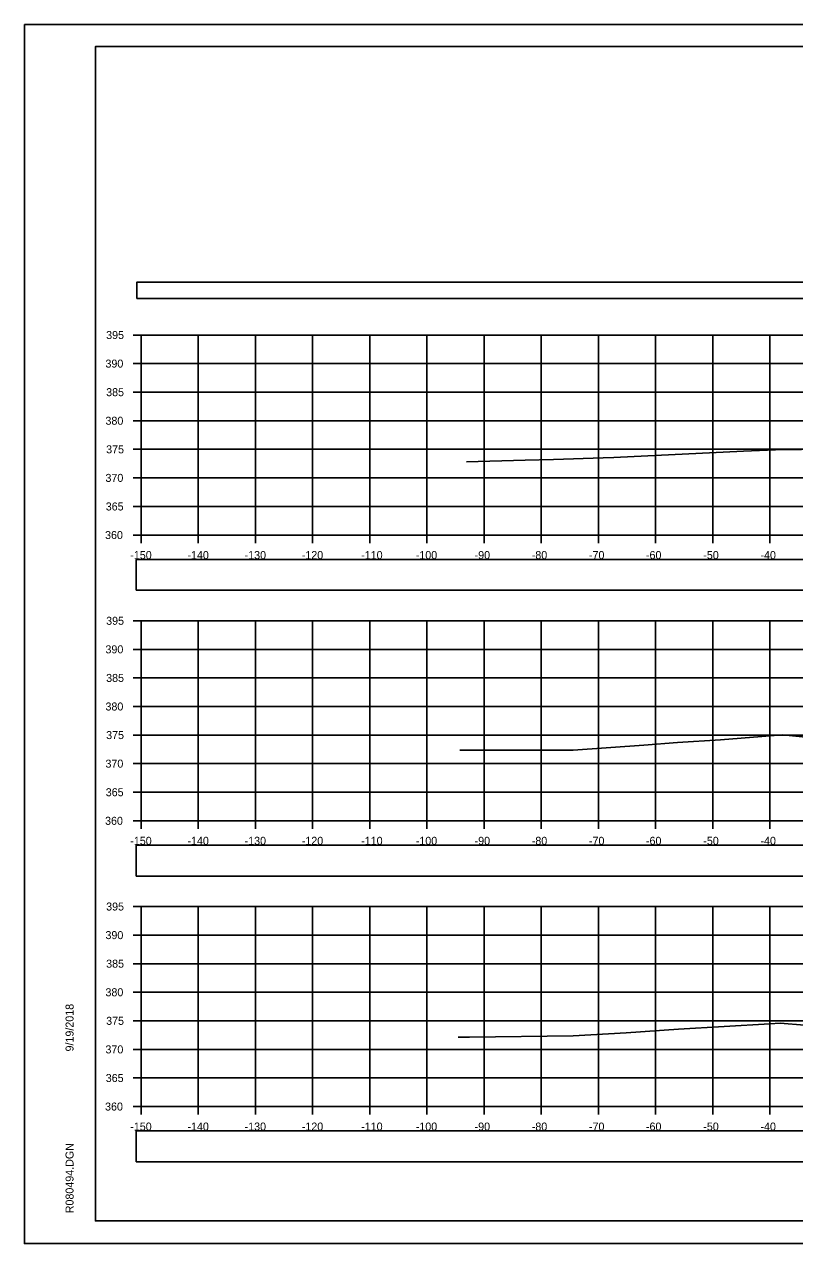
# Model space of a CAD drawing. Extents: x 1376273 to 1384221, y 378927 to 384592.
# Drawn here: x 1382720.8 to 1382855.5, y 379898.5 to 380111.8 of the extents above; entities that cross this region are included whole.
import ezdxf

# ---------------------------------------------------------------- set-up
doc = ezdxf.new("R2010")
doc.units = 0
for name, color, linetype in [('R_Axis', 7, 'Continuous'), ('R_Axis Annot', 7, 'Continuous'), ('R_Border', 7, 'Continuous'), ('R_Exist Surface', 7, 'Continuous'), ('R_Grid', 7, 'Continuous'), ('R_No Plot', 7, 'Continuous')]:
    doc.layers.add(name, color=color, linetype=linetype)

msp = doc.modelspace()

# ---------------------------------------------------------------- linework, layer by layer
at = {"layer": 'R_Axis'}
for p, q in [((1382739.82, 380057.48), (1382741.22, 380057.48)), ((1382741.22, 380022.48), (1382741.22, 380057.48)), ((1382739.82, 380052.48), (1382741.22, 380052.48)), ((1382739.82, 380047.48), (1382741.22, 380047.48)), ((1382739.82, 380042.48), (1382741.22, 380042.48)), ((1382739.82, 380037.48), (1382741.22, 380037.48)), ((1382739.82, 380032.48), (1382741.22, 380032.48)), ((1382739.82, 380027.48), (1382741.22, 380027.48)), ((1382739.82, 380022.48), (1382741.22, 380022.48)), ((1382741.22, 380022.48), (1383041.22, 380022.48)), ((1382741.22, 380021.08), (1382741.22, 380022.48)), ((1382751.22, 380021.08), (1382751.22, 380022.48)), ((1382761.22, 380021.08), (1382761.22, 380022.48)), ((1382771.22, 380021.08), (1382771.22, 380022.48)), ((1382781.22, 380021.08), (1382781.22, 380022.48)), ((1382791.22, 380021.08), (1382791.22, 380022.48)), ((1382801.22, 380021.08), (1382801.22, 380022.48)), ((1382811.22, 380021.08), (1382811.22, 380022.48)), ((1382821.22, 380021.08), (1382821.22, 380022.48)), ((1382831.22, 380021.08), (1382831.22, 380022.48)), ((1382841.22, 380021.08), (1382841.22, 380022.48)), ((1382851.22, 380021.08), (1382851.22, 380022.48)), ((1382739.82, 380007.48), (1382741.22, 380007.48)), ((1382741.22, 379972.48), (1382741.22, 380007.48)), ((1382739.82, 380002.48), (1382741.22, 380002.48)), ((1382739.82, 379997.48), (1382741.22, 379997.48)), ((1382739.82, 379992.48), (1382741.22, 379992.48)), ((1382739.82, 379987.48), (1382741.22, 379987.48)), ((1382739.82, 379982.48), (1382741.22, 379982.48)), ((1382739.82, 379977.48), (1382741.22, 379977.48)), ((1382739.82, 379972.48), (1382741.22, 379972.48)), ((1382741.22, 379972.48), (1383041.22, 379972.48)), ((1382741.22, 379971.08), (1382741.22, 379972.48)), ((1382751.22, 379971.08), (1382751.22, 379972.48)), ((1382761.22, 379971.08), (1382761.22, 379972.48)), ((1382771.22, 379971.08), (1382771.22, 379972.48)), ((1382781.22, 379971.08), (1382781.22, 379972.48)), ((1382791.22, 379971.08), (1382791.22, 379972.48)), ((1382801.22, 379971.08), (1382801.22, 379972.48)), ((1382811.22, 379971.08), (1382811.22, 379972.48)), ((1382821.22, 379971.08), (1382821.22, 379972.48)), ((1382831.22, 379971.08), (1382831.22, 379972.48)), ((1382841.22, 379971.08), (1382841.22, 379972.48)), ((1382851.22, 379971.08), (1382851.22, 379972.48)), ((1382739.82, 379957.48), (1382741.22, 379957.48)), ((1382741.22, 379922.48), (1382741.22, 379957.48)), ((1382739.82, 379952.48), (1382741.22, 379952.48)), ((1382739.82, 379947.48), (1382741.22, 379947.48)), ((1382739.82, 379942.48), (1382741.22, 379942.48)), ((1382739.82, 379937.48), (1382741.22, 379937.48)), ((1382739.82, 379932.48), (1382741.22, 379932.48)), ((1382739.82, 379927.48), (1382741.22, 379927.48)), ((1382739.82, 379922.48), (1382741.22, 379922.48)), ((1382741.22, 379922.48), (1383041.22, 379922.48)), ((1382741.22, 379921.08), (1382741.22, 379922.48)), ((1382751.22, 379921.08), (1382751.22, 379922.48)), ((1382761.22, 379921.08), (1382761.22, 379922.48)), ((1382771.22, 379921.08), (1382771.22, 379922.48)), ((1382781.22, 379921.08), (1382781.22, 379922.48)), ((1382791.22, 379921.08), (1382791.22, 379922.48)), ((1382801.22, 379921.08), (1382801.22, 379922.48)), ((1382811.22, 379921.08), (1382811.22, 379922.48)), ((1382821.22, 379921.08), (1382821.22, 379922.48)), ((1382831.22, 379921.08), (1382831.22, 379922.48)), ((1382841.22, 379921.08), (1382841.22, 379922.48)), ((1382851.22, 379921.08), (1382851.22, 379922.48))]:
    msp.add_line(p, q, dxfattribs=at)
at = {"layer": 'R_Axis Annot'}
for points in [[(1382740.47, 380063.89), (1383042.27, 380063.89), (1383042.27, 380066.7), (1382740.47, 380066.7)], [(1382740.37, 380012.81), (1383042.06, 380012.81), (1383042.06, 380018.22), (1382740.37, 380018.22)], [(1382740.37, 379962.81), (1383042.06, 379962.81), (1383042.06, 379968.23), (1382740.37, 379968.23)], [(1382740.37, 379912.82), (1383042.06, 379912.82), (1383042.06, 379918.23), (1382740.37, 379918.23)]]:
    msp.add_lwpolyline(points, close=True, dxfattribs=at)
at = {"layer": 'R_Border'}
for p, q in [((1382733.22, 380107.94), (1383049.4, 380107.94)), ((1382733.22, 379902.48), (1382733.22, 380107.94)), ((1382733.22, 379902.48), (1382733.22, 379902.48)), ((1383049.4, 379902.48), (1382733.22, 379902.48))]:
    msp.add_line(p, q, dxfattribs=at)
at = {"layer": 'R_Exist Surface'}
for points in [[(1382798.15, 380035.27), (1382808.38, 380035.56), (1382813.35, 380035.7), (1382822.02, 380036.01), (1382823.93, 380036.07), (1382846.6, 380037.16), (1382853.61, 380037.47), (1382856.72, 380037.45)], [(1382796.95, 379984.84), (1382797.94, 379984.85), (1382816.82, 379984.84), (1382829.17, 379985.74), (1382835.07, 379986.16), (1382842.59, 379986.66), (1382853.44, 379987.5), (1382859.24, 379986.94)], [(1382796.66, 379934.63), (1382798.68, 379934.64), (1382816.8, 379934.84), (1382826.06, 379935.4), (1382835.23, 379936.04), (1382851.2, 379936.98), (1382853.01, 379937.09), (1382861.5, 379936.39)]]:
    msp.add_lwpolyline(points, dxfattribs=at)
at = {"layer": 'R_Grid'}
for p, q in [((1382741.22, 380057.48), (1383041.22, 380057.48)), ((1382741.22, 380022.48), (1382741.22, 380057.48)), ((1382751.22, 380022.48), (1382751.22, 380057.48)), ((1382761.22, 380022.48), (1382761.22, 380057.48)), ((1382771.22, 380022.48), (1382771.22, 380057.48)), ((1382781.22, 380022.48), (1382781.22, 380057.48)), ((1382791.22, 380022.48), (1382791.22, 380057.48)), ((1382801.22, 380022.48), (1382801.22, 380057.48)), ((1382811.22, 380022.48), (1382811.22, 380057.48)), ((1382821.22, 380022.48), (1382821.22, 380057.48)), ((1382831.22, 380022.48), (1382831.22, 380057.48)), ((1382841.22, 380022.48), (1382841.22, 380057.48)), ((1382851.22, 380022.48), (1382851.22, 380057.48)), ((1382741.22, 380052.48), (1383041.22, 380052.48)), ((1382741.22, 380047.48), (1383041.22, 380047.48)), ((1382741.22, 380042.48), (1383041.22, 380042.48)), ((1382741.22, 380037.48), (1383041.22, 380037.48)), ((1382741.22, 380032.48), (1383041.22, 380032.48)), ((1382741.22, 380027.48), (1383041.22, 380027.48)), ((1382741.22, 380022.48), (1383041.22, 380022.48)), ((1382741.22, 380007.48), (1383041.22, 380007.48)), ((1382741.22, 379972.48), (1382741.22, 380007.48)), ((1382751.22, 379972.48), (1382751.22, 380007.48)), ((1382761.22, 379972.48), (1382761.22, 380007.48)), ((1382771.22, 379972.48), (1382771.22, 380007.48)), ((1382781.22, 379972.48), (1382781.22, 380007.48)), ((1382791.22, 379972.48), (1382791.22, 380007.48)), ((1382801.22, 379972.48), (1382801.22, 380007.48)), ((1382811.22, 379972.48), (1382811.22, 380007.48)), ((1382821.22, 379972.48), (1382821.22, 380007.48)), ((1382831.22, 379972.48), (1382831.22, 380007.48)), ((1382841.22, 379972.48), (1382841.22, 380007.48)), ((1382851.22, 379972.48), (1382851.22, 380007.48)), ((1382741.22, 380002.48), (1383041.22, 380002.48)), ((1382741.22, 379997.48), (1383041.22, 379997.48)), ((1382741.22, 379992.48), (1383041.22, 379992.48)), ((1382741.22, 379987.48), (1383041.22, 379987.48)), ((1382741.22, 379982.48), (1383041.22, 379982.48)), ((1382741.22, 379977.48), (1383041.22, 379977.48)), ((1382741.22, 379972.48), (1383041.22, 379972.48)), ((1382741.22, 379957.48), (1383041.22, 379957.48)), ((1382741.22, 379922.48), (1382741.22, 379957.48)), ((1382751.22, 379922.48), (1382751.22, 379957.48)), ((1382761.22, 379922.48), (1382761.22, 379957.48)), ((1382771.22, 379922.48), (1382771.22, 379957.48)), ((1382781.22, 379922.48), (1382781.22, 379957.48)), ((1382791.22, 379922.48), (1382791.22, 379957.48)), ((1382801.22, 379922.48), (1382801.22, 379957.48)), ((1382811.22, 379922.48), (1382811.22, 379957.48)), ((1382821.22, 379922.48), (1382821.22, 379957.48)), ((1382831.22, 379922.48), (1382831.22, 379957.48)), ((1382841.22, 379922.48), (1382841.22, 379957.48)), ((1382851.22, 379922.48), (1382851.22, 379957.48)), ((1382741.22, 379952.48), (1383041.22, 379952.48)), ((1382741.22, 379947.48), (1383041.22, 379947.48)), ((1382741.22, 379942.48), (1383041.22, 379942.48)), ((1382741.22, 379937.48), (1383041.22, 379937.48)), ((1382741.22, 379932.48), (1383041.22, 379932.48)), ((1382741.22, 379927.48), (1383041.22, 379927.48)), ((1382741.22, 379922.48), (1383041.22, 379922.48))]:
    msp.add_line(p, q, dxfattribs=at)
at = {"layer": 'R_No Plot'}
for p, q in [((1382720.82, 380111.83), (1383054.15, 380111.83)), ((1382720.82, 379898.5), (1383054.15, 379898.5))]:
    msp.add_line(p, q, dxfattribs=at)
for points in [[(1382720.81, 380111.83), (1383054.15, 380111.83), (1383054.15, 379898.5), (1382720.81, 379898.5)], [(1382967.14, 380107.94), (1382967.14, 380098.06), (1383002.87, 380098.06), (1383002.87, 380095.14), (1383026.07, 380095.14), (1383026.07, 380070.81), (1383049.4, 380070.81), (1383049.4, 379902.48), (1382733.22, 379902.48), (1382733.22, 380107.94)]]:
    msp.add_lwpolyline(points, close=True, dxfattribs=at)

# ---------------------------------------------------------------- texts
at = {"layer": 'R_Axis Annot'}
for s, p in [('395', (1382735.11, 380056.78)), ('390', (1382734.99, 380051.78)), ('385', (1382735.11, 380046.78)), ('380', (1382734.99, 380041.78)), ('375', (1382735.11, 380036.78)), ('370', (1382734.99, 380031.78)), ('365', (1382735.04, 380026.78)), ('360', (1382734.92, 380021.78)), ('-150', (1382739.33, 380018.28)), ('-140', (1382749.33, 380018.28)), ('-130', (1382759.33, 380018.28)), ('-120', (1382769.33, 380018.28)), ('-110', (1382779.72, 380018.28)), ('-100', (1382789.27, 380018.28)), ('-90', (1382799.56, 380018.28)), ('-80', (1382809.56, 380018.28)), ('-70', (1382819.56, 380018.28)), ('-60', (1382829.53, 380018.28)), ('-50', (1382839.56, 380018.28)), ('-40', (1382849.56, 380018.28)), ('395', (1382735.11, 380006.78)), ('390', (1382734.99, 380001.78)), ('385', (1382735.11, 379996.78)), ('380', (1382734.99, 379991.78)), ('375', (1382735.11, 379986.78)), ('370', (1382734.99, 379981.78)), ('365', (1382735.04, 379976.78)), ('360', (1382734.92, 379971.78)), ('-150', (1382739.33, 379968.28)), ('-140', (1382749.33, 379968.28)), ('-130', (1382759.33, 379968.28)), ('-120', (1382769.33, 379968.28)), ('-110', (1382779.72, 379968.28)), ('-100', (1382789.27, 379968.28)), ('-90', (1382799.56, 379968.28)), ('-80', (1382809.56, 379968.28)), ('-70', (1382819.56, 379968.28)), ('-60', (1382829.53, 379968.28)), ('-50', (1382839.56, 379968.28)), ('-40', (1382849.56, 379968.28)), ('395', (1382735.11, 379956.78)), ('390', (1382734.99, 379951.78)), ('385', (1382735.11, 379946.78)), ('380', (1382734.99, 379941.78)), ('375', (1382735.11, 379936.78)), ('370', (1382734.99, 379931.78)), ('365', (1382735.04, 379926.78)), ('360', (1382734.92, 379921.78)), ('-150', (1382739.33, 379918.28)), ('-140', (1382749.33, 379918.28)), ('-130', (1382759.33, 379918.28)), ('-120', (1382769.33, 379918.28)), ('-110', (1382779.72, 379918.28)), ('-100', (1382789.27, 379918.28)), ('-90', (1382799.56, 379918.28)), ('-80', (1382809.56, 379918.28)), ('-70', (1382819.56, 379918.28)), ('-60', (1382829.53, 379918.28)), ('-50', (1382839.56, 379918.28)), ('-40', (1382849.56, 379918.28))]:
    msp.add_text(s, height=1.4, dxfattribs=at).set_placement(p)
at = {"layer": 'R_Border'}
for s, p in [('9/19/2018', (1382729.41, 379932.12)), ('R080494.DGN', (1382729.41, 379903.81))]:
    msp.add_text(s, height=1.4, rotation=90, dxfattribs=at).set_placement(p)

doc.saveas('drawing.dxf')
